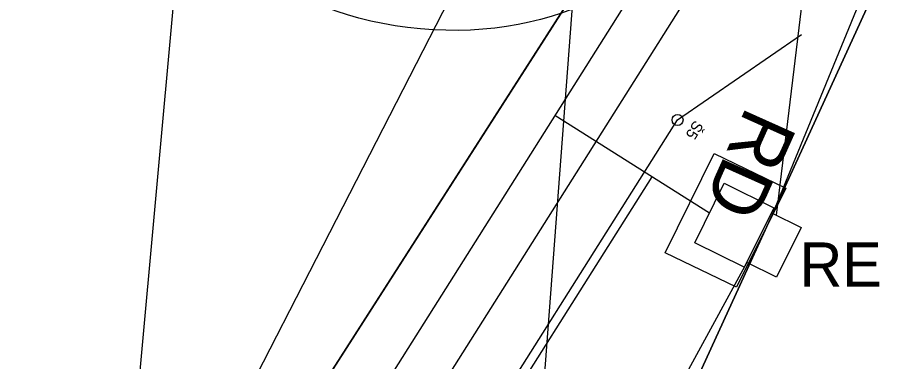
# Model space of a CAD drawing. Extents: x -746176 to -739709, y -1128407 to -1124482.
# Drawn here: x -743187.21 to -743147.05, y -1127087.08 to -1127071.55 of the extents above; entities that cross this region are included whole.
import ezdxf

# ---------------------------------------------------------------- set-up
doc = ezdxf.new("R2010")
doc.units = 0
for name, color, linetype in [('_TRASA_vedení kabelu_CEZ', 7, 'Continuous'), ('_Zabezpečovací zařízení_trasa', 7, 'Continuous'), ('bublina_fialová_čára_tenká', 7, 'Continuous'), ('bublina_růžová_230_čára_tučná', 7, 'Continuous'), ('Default', 7, 'Continuous'), ('Hranice parcel', 7, 'Continuous'), ('SMER_VYS_VYROVNANI', 7, 'Continuous'), ('TRATIVOD', 7, 'Continuous'), ('Vrstva 53', 7, 'Continuous')]:
    doc.layers.add(name, color=color, linetype=linetype)

msp = doc.modelspace()

# ---------------------------------------------------------------- linework, layer by layer
at = {"layer": '_TRASA_vedení kabelu_CEZ'}
for points in [[(-743153.07, -1127080.408), (-743148.258, -1127068.653), (-743137.261, -1127046.755), (-743132.067, -1127038.676)], [(-743154.255, -1127082.611), (-743159.254, -1127091.791), (-743078.983, -1127101.896), (-743017.042, -1127110.608), (-742993.931, -1127114.824), (-742964.817, -1127120.763), (-742937.743, -1127126.541), (-742940.646, -1127140.696), (-742942.997, -1127146.397)]]:
    msp.add_lwpolyline(points, dxfattribs=at)
msp.add_lwpolyline([(-743154.256, -1127082.61), (-743153.145, -1127080.371), (-743151.801, -1127081.038), (-743152.912, -1127083.277)], close=True, dxfattribs=at)
at = {"layer": '_Zabezpečovací zařízení_trasa'}
msp.add_line((-743155.94, -1127080.38), (-743162.932, -1127075.966), dxfattribs=at)
for points in [[(-743018.819, -1126847.736), (-743049.28, -1126895.951), (-743072.487, -1126932.751), (-743098.647, -1126974.146), (-743125.94, -1127017.384), (-743152.604, -1127059.608), (-743175.023, -1127095.116), (-743199.163, -1127133.346), (-743215.971, -1127159.941), (-743232.818, -1127186.515), (-743247.456, -1127209.811), (-743254.52, -1127221.639), (-743261.299, -1127233.691), (-743264.155, -1127239.195), (-743264.862, -1127241.108), (-743267.337, -1127245.816), (-743268.289, -1127247.159), (-743271.711, -1127253.75), (-743281.122, -1127274.196), (-743291.923, -1127301.42), (-743296.724, -1127315.222), (-743301.116, -1127329.128), (-743306.787, -1127349.506)], [(-743164.036, -1127096.193), (-743163.862, -1127095.231), (-743167.492, -1127092.937), (-743158.53, -1127078.745)]]:
    msp.add_lwpolyline(points, dxfattribs=at)
at = {"layer": 'bublina_fialová_čára_tenká'}
for p, q in [((-743145.088, -1127015.481), (-743152.928, -1127080.479)), ((-743160.679, -1127051.634), (-743164.286, -1127099.423)), ((-743179.562, -1127064.096), (-743182.5, -1127096.45))]:
    msp.add_line(p, q, dxfattribs=at)
at = {"layer": 'bublina_růžová_230_čára_tučná'}
msp.add_ellipse((-743168.337, -1127064.588), major_axis=(-11.205, 1.008), ratio=0.666667, dxfattribs=at)
at = {"layer": 'Default'}
for points in [[(-743157.946, -1127082.176), (-743155.726, -1127077.696), (-743152.496, -1127079.25), (-743154.716, -1127083.73)], [(-743156.606, -1127081.724), (-743155.274, -1127079.036), (-743153.034, -1127080.146), (-743154.366, -1127082.834)]]:
    msp.add_lwpolyline(points, close=True, dxfattribs=at)
at = {"layer": 'Hranice parcel'}
for points in [[(-743178.51, -1127091.81), (-743158.66, -1127053.1), (-743097.21, -1126928.95)], [(-743080.97, -1126930.41), (-743108.67, -1126985.4), (-743124.8, -1127012.28), (-743175.35, -1127091.16), (-743178.51, -1127091.81)], [(-743159.64, -1127094.74), (-743147.78, -1127068.8), (-743136.47, -1127047.12), (-743093.1, -1126978.92), (-743082.27, -1126962.07)]]:
    msp.add_lwpolyline(points, dxfattribs=at)
at = {"layer": 'SMER_VYS_VYROVNANI'}
msp.add_lwpolyline([(-743143.427, -1127049.192), (-743169.53, -1127090.542)], dxfattribs=at)
at = {"layer": 'TRATIVOD'}
msp.add_line((-743157.384, -1127076.172), (-743151.775, -1127072.311), dxfattribs=at)
msp.add_lwpolyline([(-743175.637, -1127105.086), (-743168.399, -1127093.621), (-743157.384, -1127076.172), (-743151.775, -1127072.311)], dxfattribs=at)
msp.add_circle((-743157.384, -1127076.172), 0.25, dxfattribs=at)
at = {"layer": 'Vrstva 53'}
msp.add_lwpolyline([(-743032.8, -1126884.17), (-743063.8, -1126932.98), (-743082.27, -1126962.07), (-743093.1, -1126978.92), (-743136.47, -1127047.12), (-743147.78, -1127068.8), (-743159.64, -1127094.74), (-743160.17, -1127095.91), (-743166.78, -1127095.57), (-743176.42, -1127093.47), (-743180.17, -1127093.19), (-743180.08, -1127092.14), (-743178.51, -1127091.81), (-743175.35, -1127091.16), (-743150.075, -1127051.72), (-743124.8, -1127012.28), (-743108.67, -1126985.4), (-743080.97, -1126930.41), (-743079.79, -1126928.05), (-743048.51, -1126865.51), (-743045.12, -1126860.39), (-743029.24, -1126857.99)], dxfattribs=at)

# ---------------------------------------------------------------- texts
at = {"layer": '_TRASA_vedení kabelu_CEZ'}
msp.add_text('RE', height=2, dxfattribs=at).set_placement((-743151.868, -1127083.709))
at = {"layer": 'Default'}
msp.add_text('RD', height=2.5, rotation=245.8595, dxfattribs=at).set_placement((-743154.246, -1127075.497))
at = {"layer": 'TRATIVOD'}
msp.add_text('Š5', height=0.5, rotation=238, dxfattribs=at).set_placement((-743156.61, -1127076.155))

doc.saveas('drawing.dxf')
